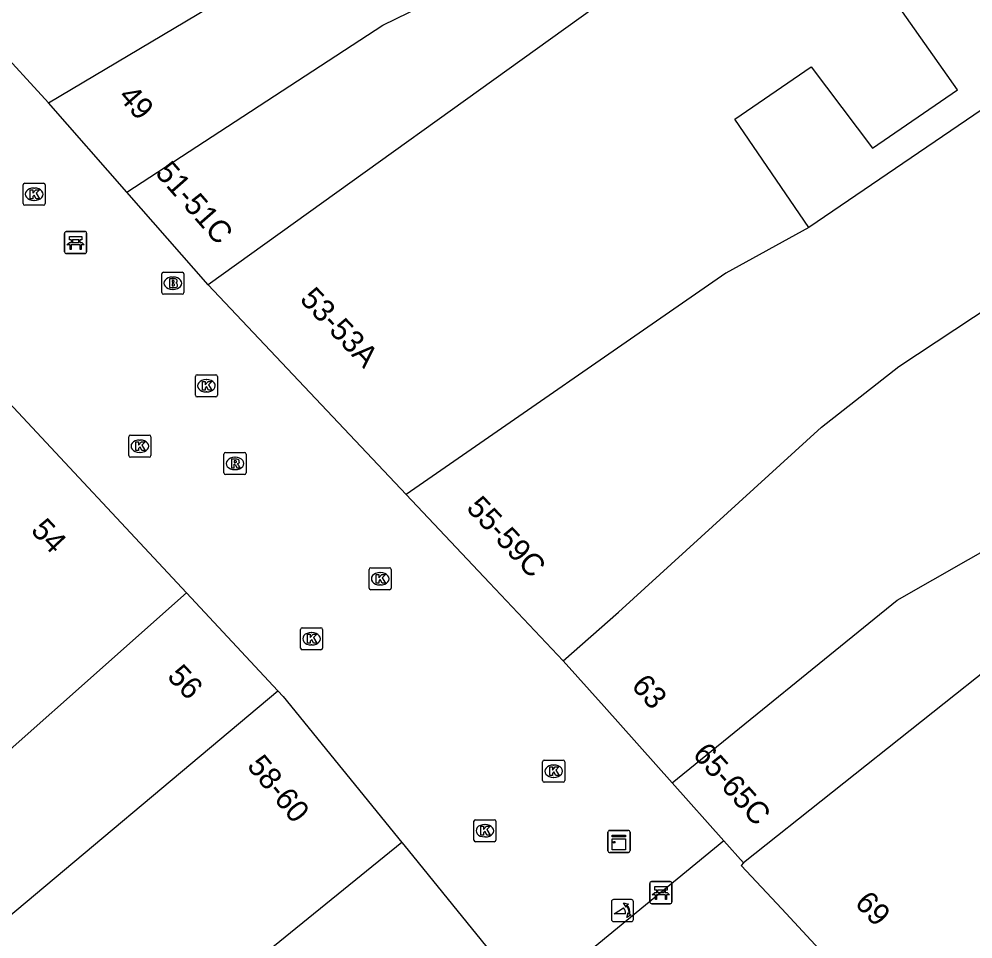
# Model space of a CAD drawing. Extents: x 161087 to 161922, y 382574 to 383873.
# Drawn here: x 161384.86 to 161428.12, y 383162.97 to 383204.67 of the extents above; entities that cross this region are included whole.
import ezdxf

# ---------------------------------------------------------------- set-up
doc = ezdxf.new("R2010")
doc.units = 0
for name, color, linetype in [('IMGEO_Bank', 7, 'Continuous'), ('IMGEO_Brandkraan', 7, 'Continuous'), ('IMGEO_Kast', 7, 'Continuous'), ('IMGEO_Kolk', 7, 'Continuous'), ('IMGEO_Pand', 7, 'Continuous'), ('IMGEO_Pand_nummerreeks', 7, 'Continuous'), ('IMGEO_Poller', 7, 'Continuous'), ('IMGEO_Rioolput', 7, 'Continuous'), ('IMGEO_Voetgangersgebied_open', 7, 'Continuous')]:
    doc.layers.add(name, color=color, linetype=linetype)

msp = doc.modelspace()

# ---------------------------------------------------------------- linework, layer by layer
at = {"layer": 'IMGEO_Bank'}
for p, q in [((161386.92, 383194.115), (161386.92, 383194.956)), ((161386.92, 383194.956), (161386.92, 383194.115)), ((161386.995, 383195.04), (161387.836, 383195.04)), ((161387.836, 383195.04), (161386.995, 383195.04)), ((161387.92, 383194.965), (161387.92, 383194.124)), ((161387.92, 383194.124), (161387.92, 383194.965)), ((161387.617, 383194.438), (161387.224, 383194.438)), ((161387.229, 383194.546), (161387.229, 383194.652)), ((161387.273, 383194.652), (161387.273, 383194.546)), ((161387.561, 383194.658), (161387.279, 383194.658)), ((161387.279, 383194.54), (161387.561, 383194.54)), ((161387.567, 383194.546), (161387.567, 383194.652)), ((161387.611, 383194.652), (161387.611, 383194.546)), ((161387.845, 383194.04), (161387.004, 383194.04)), ((161387.004, 383194.04), (161387.845, 383194.04)), ((161413.47, 383164.641), (161413.47, 383165.482)), ((161413.47, 383165.482), (161413.47, 383164.641)), ((161413.545, 383165.566), (161414.386, 383165.566)), ((161414.386, 383165.566), (161413.545, 383165.566)), ((161414.47, 383165.491), (161414.47, 383164.65)), ((161414.47, 383164.65), (161414.47, 383165.491)), ((161413.779, 383165.072), (161413.779, 383165.178)), ((161413.823, 383165.178), (161413.823, 383165.072)), ((161414.111, 383165.184), (161413.829, 383165.184)), ((161413.829, 383165.066), (161414.111, 383165.066)), ((161414.117, 383165.072), (161414.117, 383165.178)), ((161414.161, 383165.178), (161414.161, 383165.072)), ((161414.395, 383164.566), (161413.554, 383164.566)), ((161413.554, 383164.566), (161414.395, 383164.566)), ((161414.167, 383164.964), (161413.774, 383164.964))]:
    msp.add_line(p, q, dxfattribs=at)
for points in [[(161387.223, 383194.658), (161387.137, 383194.658), (161387.137, 383194.819), (161387.7, 383194.819), (161387.7, 383194.658), (161387.617, 383194.658)], [(161387.167, 383194.438), (161387.025, 383194.438), (161387.137, 383194.54), (161387.223, 383194.54)], [(161387.217, 383194.431), (161387.217, 383194.224), (161387.174, 383194.224), (161387.174, 383194.431)], [(161387.617, 383194.54), (161387.7, 383194.54), (161387.812, 383194.438), (161387.673, 383194.438)], [(161387.667, 383194.431), (161387.667, 383194.224), (161387.623, 383194.224), (161387.623, 383194.431)], [(161413.717, 383164.964), (161413.575, 383164.964), (161413.687, 383165.066), (161413.773, 383165.066)], [(161413.773, 383165.184), (161413.687, 383165.184), (161413.687, 383165.345), (161414.25, 383165.345), (161414.25, 383165.184), (161414.167, 383165.184)], [(161414.167, 383165.066), (161414.25, 383165.066), (161414.362, 383164.964), (161414.223, 383164.964)], [(161413.767, 383164.957), (161413.767, 383164.75), (161413.724, 383164.75), (161413.724, 383164.957)], [(161414.217, 383164.957), (161414.217, 383164.75), (161414.173, 383164.75), (161414.173, 383164.957)]]:
    msp.add_lwpolyline(points, dxfattribs=at)
for centre, radius, start, end in [((161386.998, 383194.962), 0.0779, 92.4484, 184.2845), ((161386.998, 383194.962), 0.0779, 92.4484, 184.2845), ((161387.842, 383194.962), 0.0779, 2.4484, 94.2845), ((161387.842, 383194.962), 0.0779, 2.4484, 94.2845), ((161387.167, 383194.431), 0.00671, 2.8957, 87.1043), ((161387.224, 383194.431), 0.00671, 92.8957, 177.1043), ((161387.222, 383194.651), 0.00671, 2.8957, 87.1043), ((161387.222, 383194.547), 0.00671, 272.8957, 357.1043), ((161387.279, 383194.651), 0.00671, 92.8957, 177.1043), ((161387.279, 383194.547), 0.00671, 182.8957, 267.1043), ((161387.561, 383194.651), 0.00671, 2.8957, 87.1043), ((161387.561, 383194.547), 0.00671, 272.8957, 357.1043), ((161387.618, 383194.651), 0.00671, 92.8957, 177.1043), ((161387.618, 383194.547), 0.00671, 182.8957, 267.1043), ((161387.616, 383194.431), 0.00671, 2.8957, 87.1043), ((161387.673, 383194.431), 0.00671, 92.8957, 177.1043), ((161386.998, 383194.118), 0.0779, 182.4484, 274.2845), ((161386.998, 383194.118), 0.0779, 182.4484, 274.2845), ((161387.842, 383194.118), 0.0779, 272.4484, 4.2845), ((161387.842, 383194.118), 0.0779, 272.4484, 4.2845), ((161413.548, 383165.488), 0.0779, 92.4484, 184.2845), ((161413.548, 383165.488), 0.0779, 92.4484, 184.2845), ((161414.392, 383165.488), 0.0779, 2.4484, 94.2845), ((161414.392, 383165.488), 0.0779, 2.4484, 94.2845), ((161413.772, 383165.177), 0.00671, 2.8957, 87.1043), ((161413.772, 383165.073), 0.00671, 272.8957, 357.1043), ((161413.829, 383165.177), 0.00671, 92.8957, 177.1043), ((161413.829, 383165.073), 0.00671, 182.8957, 267.1043), ((161414.111, 383165.177), 0.00671, 2.8957, 87.1043), ((161414.111, 383165.073), 0.00671, 272.8957, 357.1043), ((161414.168, 383165.177), 0.00671, 92.8957, 177.1043), ((161414.168, 383165.073), 0.00671, 182.8957, 267.1043), ((161413.548, 383164.644), 0.0779, 182.4484, 274.2845), ((161413.548, 383164.644), 0.0779, 182.4484, 274.2845), ((161413.717, 383164.957), 0.00671, 2.8957, 87.1043), ((161413.774, 383164.957), 0.00671, 92.8957, 177.1043), ((161414.166, 383164.957), 0.00671, 2.8957, 87.1043), ((161414.223, 383164.957), 0.00671, 92.8957, 177.1043), ((161414.392, 383164.644), 0.0779, 272.4484, 4.2845), ((161414.392, 383164.644), 0.0779, 272.4484, 4.2845)]:
    msp.add_arc(centre, radius, start, end, dxfattribs=at)
at = {"layer": 'IMGEO_Brandkraan'}
for p, q in [((161391.33, 383192.27), (161391.33, 383193.122)), ((161391.405, 383193.196), (161392.257, 383193.196)), ((161392.331, 383193.122), (161392.331, 383192.27)), ((161391.818, 383192.976), (161391.843, 383192.976)), ((161391.841, 383192.416), (161391.816, 383192.416)), ((161392.257, 383192.196), (161391.405, 383192.196))]:
    msp.add_line(p, q, dxfattribs=at)
for points in [[(161391.33, 383192.27), (161391.33, 383193.122)], [(161391.405, 383193.196), (161392.257, 383193.196)], [(161392.331, 383193.122), (161392.331, 383192.27)], [(161391.678, 383192.896), (161391.678, 383192.496), (161391.891, 383192.496)], [(161391.909, 383192.896), (161391.678, 383192.896)], [(161391.857, 383192.815), (161391.803, 383192.815), (161391.803, 383192.739)], [(161391.803, 383192.739), (161391.856, 383192.739)], [(161391.865, 383192.663), (161391.803, 383192.663), (161391.803, 383192.582)], [(161391.803, 383192.582), (161391.865, 383192.582)], [(161392.257, 383192.196), (161391.405, 383192.196)]]:
    msp.add_lwpolyline(points, dxfattribs=at)
for centre, radius, start, end in [((161391.407, 383193.12), 0.0765, 91.552, 178.448), ((161391.407, 383193.12), 0.0765, 91.552, 178.448), ((161392.255, 383193.12), 0.0765, 1.552, 88.448), ((161392.255, 383193.12), 0.0765, 1.552, 88.448), ((161391.858, 383192.777), 0.0379, 267.8285, 90.9355), ((161391.866, 383192.622), 0.0404, 269.8759, 90.5077), ((161391.913, 383192.751), 0.145, 59.4692, 91.5367), ((161391.938, 383192.798), 0.0922, 285.5137, 58.1501), ((161391.943, 383192.606), 0.105, 301.3115, 78.989), ((161391.407, 383192.272), 0.0765, 181.552, 268.448), ((161391.407, 383192.272), 0.0765, 181.552, 268.448), ((161391.897, 383192.747), 0.251, 268.6676, 293.5347), ((161392.255, 383192.272), 0.0765, 271.552, 358.448), ((161392.255, 383192.272), 0.0765, 271.552, 358.448)]:
    msp.add_arc(centre, radius, start, end, dxfattribs=at)
for centre, major_axis, ratio, start_param, end_param in [((161391.817, 383192.696), (-0.387, 0.002), 0.722429, 4.712389, 7.853982), ((161391.842, 383192.696), (-0.39, 0.002), 0.717154, 1.570796, 4.712389)]:
    msp.add_ellipse(centre, major_axis=major_axis, ratio=ratio, start_param=start_param, end_param=end_param, dxfattribs=at)
at = {"layer": 'IMGEO_Kast'}
for p, q in [((161411.569, 383166.962), (161411.569, 383167.803)), ((161411.569, 383167.803), (161411.569, 383166.962)), ((161411.644, 383167.887), (161412.485, 383167.887)), ((161412.485, 383167.887), (161411.644, 383167.887)), ((161412.569, 383167.812), (161412.569, 383166.971)), ((161412.569, 383166.971), (161412.569, 383167.812)), ((161412.494, 383166.887), (161411.653, 383166.887)), ((161411.653, 383166.887), (161412.494, 383166.887))]:
    msp.add_line(p, q, dxfattribs=at)
for points in [[(161411.764, 383167.677), (161412.364, 383167.677), (161412.364, 383167.592), (161411.764, 383167.592), (161411.764, 383167.677)], [(161411.764, 383167.502), (161412.364, 383167.502), (161412.364, 383167.013), (161411.764, 383167.013), (161411.764, 383167.502)]]:
    msp.add_lwpolyline(points, dxfattribs=at)
msp.add_circle((161411.848, 383167.351), 0.0377, dxfattribs=at)
for centre, start, end in [((161411.647, 383167.809), 92.4484, 184.2845), ((161411.647, 383167.809), 92.4484, 184.2845), ((161412.491, 383167.809), 2.4484, 94.2845), ((161412.491, 383167.809), 2.4484, 94.2845), ((161411.647, 383166.965), 182.4484, 274.2845), ((161411.647, 383166.965), 182.4484, 274.2845), ((161412.491, 383166.965), 272.4484, 4.2845), ((161412.491, 383166.965), 272.4484, 4.2845)]:
    msp.add_arc(centre, 0.0779, start, end, dxfattribs=at)
at = {"layer": 'IMGEO_Kolk'}
for p, q in [((161385.04, 383196.303), (161385.04, 383197.155)), ((161385.115, 383197.229), (161385.967, 383197.229)), ((161385.528, 383197.009), (161385.553, 383197.009)), ((161386.041, 383197.155), (161386.041, 383196.303)), ((161385.967, 383196.229), (161385.115, 383196.229)), ((161385.551, 383196.449), (161385.526, 383196.449)), ((161392.855, 383187.619), (161392.855, 383188.471)), ((161392.93, 383188.545), (161393.782, 383188.545)), ((161393.856, 383188.471), (161393.856, 383187.619)), ((161393.343, 383188.325), (161393.368, 383188.325)), ((161393.782, 383187.545), (161392.93, 383187.545)), ((161393.366, 383187.765), (161393.341, 383187.765)), ((161389.834, 383184.882), (161389.834, 383185.734)), ((161389.909, 383185.808), (161390.761, 383185.808)), ((161390.835, 383185.734), (161390.835, 383184.882)), ((161390.322, 383185.588), (161390.347, 383185.588)), ((161390.345, 383185.028), (161390.32, 383185.028)), ((161390.761, 383184.808), (161389.909, 383184.808)), ((161400.735, 383178.87), (161400.735, 383179.722)), ((161400.81, 383179.796), (161401.662, 383179.796)), ((161401.736, 383179.722), (161401.736, 383178.87)), ((161401.223, 383179.576), (161401.248, 383179.576)), ((161401.246, 383179.016), (161401.221, 383179.016)), ((161401.662, 383178.796), (161400.81, 383178.796)), ((161397.624, 383176.152), (161397.624, 383177.004)), ((161397.699, 383177.078), (161398.551, 383177.078)), ((161398.112, 383176.858), (161398.137, 383176.858)), ((161398.625, 383177.004), (161398.625, 383176.152)), ((161398.135, 383176.298), (161398.11, 383176.298)), ((161398.551, 383176.078), (161397.699, 383176.078)), ((161408.681, 383171.072), (161409.533, 383171.072)), ((161408.606, 383170.146), (161408.606, 383170.998)), ((161409.094, 383170.852), (161409.119, 383170.852)), ((161409.607, 383170.998), (161409.607, 383170.146)), ((161409.117, 383170.292), (161409.092, 383170.292)), ((161409.533, 383170.072), (161408.681, 383170.072)), ((161405.486, 383167.448), (161405.486, 383168.3)), ((161405.561, 383168.374), (161406.413, 383168.374)), ((161405.974, 383168.154), (161405.999, 383168.154)), ((161406.487, 383168.3), (161406.487, 383167.448)), ((161405.997, 383167.594), (161405.972, 383167.594)), ((161406.413, 383167.374), (161405.561, 383167.374))]:
    msp.add_line(p, q, dxfattribs=at)
for points in [[(161385.04, 383196.303), (161385.04, 383197.155)], [(161385.115, 383197.229), (161385.967, 383197.229)], [(161386.041, 383197.155), (161386.041, 383196.303)], [(161385.361, 383196.929), (161385.484, 383196.929), (161385.484, 383196.778), (161385.614, 383196.929), (161385.778, 383196.929), (161385.632, 383196.778), (161385.785, 383196.529), (161385.633, 383196.529), (161385.548, 383196.693), (161385.484, 383196.626), (161385.484, 383196.529), (161385.361, 383196.529), (161385.361, 383196.929)], [(161385.967, 383196.229), (161385.115, 383196.229)], [(161392.855, 383187.619), (161392.855, 383188.471)], [(161392.93, 383188.545), (161393.782, 383188.545)], [(161393.856, 383188.471), (161393.856, 383187.619)], [(161393.176, 383188.245), (161393.299, 383188.245), (161393.299, 383188.094), (161393.429, 383188.245), (161393.593, 383188.245), (161393.447, 383188.094), (161393.6, 383187.845), (161393.448, 383187.845), (161393.363, 383188.009), (161393.299, 383187.942), (161393.299, 383187.845), (161393.176, 383187.845), (161393.176, 383188.245)], [(161393.782, 383187.545), (161392.93, 383187.545)], [(161389.834, 383184.882), (161389.834, 383185.734)], [(161389.909, 383185.808), (161390.761, 383185.808)], [(161390.835, 383185.734), (161390.835, 383184.882)], [(161390.155, 383185.508), (161390.278, 383185.508), (161390.278, 383185.357), (161390.408, 383185.508), (161390.572, 383185.508), (161390.426, 383185.357), (161390.579, 383185.108), (161390.427, 383185.108), (161390.342, 383185.272), (161390.278, 383185.205), (161390.278, 383185.108), (161390.155, 383185.108), (161390.155, 383185.508)], [(161390.761, 383184.808), (161389.909, 383184.808)], [(161400.735, 383178.87), (161400.735, 383179.722)], [(161400.81, 383179.796), (161401.662, 383179.796)], [(161401.736, 383179.722), (161401.736, 383178.87)], [(161401.056, 383179.496), (161401.179, 383179.496), (161401.179, 383179.345), (161401.309, 383179.496), (161401.473, 383179.496), (161401.327, 383179.345), (161401.48, 383179.096), (161401.328, 383179.096), (161401.243, 383179.26), (161401.179, 383179.193), (161401.179, 383179.096), (161401.056, 383179.096), (161401.056, 383179.496)], [(161401.662, 383178.796), (161400.81, 383178.796)], [(161397.624, 383176.152), (161397.624, 383177.004)], [(161397.699, 383177.078), (161398.551, 383177.078)], [(161397.945, 383176.778), (161398.068, 383176.778), (161398.068, 383176.627), (161398.198, 383176.778), (161398.362, 383176.778), (161398.216, 383176.627), (161398.369, 383176.378), (161398.217, 383176.378), (161398.132, 383176.542), (161398.068, 383176.475), (161398.068, 383176.378), (161397.945, 383176.378), (161397.945, 383176.778)], [(161398.625, 383177.004), (161398.625, 383176.152)], [(161398.551, 383176.078), (161397.699, 383176.078)], [(161408.681, 383171.072), (161409.533, 383171.072)], [(161408.606, 383170.146), (161408.606, 383170.998)], [(161408.927, 383170.772), (161409.05, 383170.772), (161409.05, 383170.621), (161409.18, 383170.772), (161409.344, 383170.772), (161409.198, 383170.621), (161409.351, 383170.372), (161409.199, 383170.372), (161409.114, 383170.536), (161409.05, 383170.469), (161409.05, 383170.372), (161408.927, 383170.372), (161408.927, 383170.772)], [(161409.607, 383170.998), (161409.607, 383170.146)], [(161409.533, 383170.072), (161408.681, 383170.072)], [(161405.486, 383167.448), (161405.486, 383168.3)], [(161405.561, 383168.374), (161406.413, 383168.374)], [(161405.807, 383168.074), (161405.93, 383168.074), (161405.93, 383167.923), (161406.06, 383168.074), (161406.224, 383168.074), (161406.078, 383167.923), (161406.231, 383167.674), (161406.079, 383167.674), (161405.994, 383167.838), (161405.93, 383167.771), (161405.93, 383167.674), (161405.807, 383167.674), (161405.807, 383168.074)], [(161406.487, 383168.3), (161406.487, 383167.448)], [(161406.413, 383167.374), (161405.561, 383167.374)]]:
    msp.add_lwpolyline(points, dxfattribs=at)
for centre, start, end in [((161385.117, 383197.153), 91.552, 178.448), ((161385.117, 383197.153), 91.552, 178.448), ((161385.965, 383197.153), 1.552, 88.448), ((161385.965, 383197.153), 1.552, 88.448), ((161385.117, 383196.305), 181.552, 268.448), ((161385.117, 383196.305), 181.552, 268.448), ((161385.965, 383196.305), 271.552, 358.448), ((161385.965, 383196.305), 271.552, 358.448), ((161392.932, 383188.469), 91.552, 178.448), ((161392.932, 383188.469), 91.552, 178.448), ((161393.78, 383188.469), 1.552, 88.448), ((161393.78, 383188.469), 1.552, 88.448), ((161392.932, 383187.621), 181.552, 268.448), ((161392.932, 383187.621), 181.552, 268.448), ((161393.78, 383187.621), 271.552, 358.448), ((161393.78, 383187.621), 271.552, 358.448), ((161389.911, 383185.732), 91.552, 178.448), ((161389.911, 383185.732), 91.552, 178.448), ((161390.759, 383185.732), 1.552, 88.448), ((161390.759, 383185.732), 1.552, 88.448), ((161389.911, 383184.884), 181.552, 268.448), ((161389.911, 383184.884), 181.552, 268.448), ((161390.759, 383184.884), 271.552, 358.448), ((161390.759, 383184.884), 271.552, 358.448), ((161400.812, 383179.72), 91.552, 178.448), ((161400.812, 383179.72), 91.552, 178.448), ((161401.66, 383179.72), 1.552, 88.448), ((161401.66, 383179.72), 1.552, 88.448), ((161400.812, 383178.872), 181.552, 268.448), ((161400.812, 383178.872), 181.552, 268.448), ((161401.66, 383178.872), 271.552, 358.448), ((161401.66, 383178.872), 271.552, 358.448), ((161397.701, 383177.002), 91.552, 178.448), ((161397.701, 383177.002), 91.552, 178.448), ((161398.549, 383177.002), 1.552, 88.448), ((161398.549, 383177.002), 1.552, 88.448), ((161397.701, 383176.154), 181.552, 268.448), ((161397.701, 383176.154), 181.552, 268.448), ((161398.549, 383176.154), 271.552, 358.448), ((161398.549, 383176.154), 271.552, 358.448), ((161408.683, 383170.996), 91.552, 178.448), ((161408.683, 383170.996), 91.552, 178.448), ((161409.531, 383170.996), 1.552, 88.448), ((161409.531, 383170.996), 1.552, 88.448), ((161408.683, 383170.148), 181.552, 268.448), ((161408.683, 383170.148), 181.552, 268.448), ((161409.531, 383170.148), 271.552, 358.448), ((161409.531, 383170.148), 271.552, 358.448), ((161405.563, 383168.298), 91.552, 178.448), ((161405.563, 383168.298), 91.552, 178.448), ((161406.411, 383168.298), 1.552, 88.448), ((161406.411, 383168.298), 1.552, 88.448), ((161405.563, 383167.45), 181.552, 268.448), ((161405.563, 383167.45), 181.552, 268.448), ((161406.411, 383167.45), 271.552, 358.448), ((161406.411, 383167.45), 271.552, 358.448)]:
    msp.add_arc(centre, 0.0765, start, end, dxfattribs=at)
for centre, major_axis, ratio, start_param, end_param in [((161385.527, 383196.729), (-0.387, 0.002), 0.722429, 4.712389, 7.853982), ((161385.552, 383196.729), (-0.39, 0.002), 0.717154, 1.570796, 4.712389), ((161393.342, 383188.045), (-0.387, 0.002), 0.722429, 4.712389, 7.853982), ((161393.367, 383188.045), (-0.39, 0.002), 0.717154, 1.570796, 4.712389), ((161390.321, 383185.308), (-0.387, 0.002), 0.722429, 4.712389, 7.853982), ((161390.346, 383185.308), (-0.39, 0.002), 0.717154, 1.570796, 4.712389), ((161401.222, 383179.296), (-0.387, 0.002), 0.722429, 4.712389, 7.853982), ((161401.247, 383179.296), (-0.39, 0.002), 0.717154, 1.570796, 4.712389), ((161398.111, 383176.578), (-0.387, 0.002), 0.722429, 4.712389, 7.853982), ((161398.136, 383176.578), (-0.39, 0.002), 0.717154, 1.570796, 4.712389), ((161409.093, 383170.572), (-0.387, 0.002), 0.722429, 4.712389, 7.853982), ((161409.118, 383170.572), (-0.39, 0.002), 0.717154, 1.570796, 4.712389), ((161405.973, 383167.874), (-0.387, 0.002), 0.722429, 4.712389, 7.853982), ((161405.998, 383167.874), (-0.39, 0.002), 0.717154, 1.570796, 4.712389)]:
    msp.add_ellipse(centre, major_axis=major_axis, ratio=ratio, start_param=start_param, end_param=end_param, dxfattribs=at)
at = {"layer": 'IMGEO_Pand'}
for points in [[(161386.186, 383200.88), (161396.552, 383207.042), (161431.001, 383225.488)], [(161389.746, 383196.821), (161401.351, 383204.39), (161412.117, 383209.649), (161422.782, 383214.946), (161423.779, 383215.464)], [(161420.371, 383211.472), (161412.225, 383206.118), (161393.427, 383192.624)], [(161420.673, 383195.221), (161417.318, 383200.127), (161420.791, 383202.502), (161423.572, 383198.825), (161427.431, 383201.465), (161420.371, 383211.472)], [(161386.186, 383200.88), (161381.245, 383206.275)], [(161431.392, 383202.5), (161420.673, 383195.221)], [(161389.746, 383196.821), (161386.186, 383200.88)], [(161393.427, 383192.624), (161389.746, 383196.821)], [(161409.541, 383175.571), (161412.051, 383177.785), (161421.262, 383186.163), (161424.769, 383188.921), (161429.848, 383192.27), (161435.66, 383196.32)], [(161420.673, 383195.221), (161416.918, 383193.159), (161402.415, 383183.112)], [(161402.415, 383183.112), (161393.427, 383192.624)], [(161414.477, 383170.051), (161424.686, 383178.334), (161432.665, 383182.874), (161439.003, 383186.937), (161441.04, 383188.172)], [(161384.181, 383187.517), (161392.446, 383178.663)], [(161409.541, 383175.571), (161406.192, 383179.115), (161402.415, 383183.112)], [(161436.915, 383180.365), (161430.051, 383175.757), (161429.835, 383176.029), (161417.719, 383166.415)], [(161392.446, 383178.663), (161380.349, 383167.931), (161366.415, 383156.428), (161358.027, 383149.381)], [(161392.446, 383178.663), (161396.597, 383174.217)], [(161414.477, 383170.051), (161411.389, 383173.505), (161409.541, 383175.571)], [(161382.954, 383162.789), (161396.597, 383174.217)], [(161396.597, 383174.217), (161396.839, 383173.957), (161402.217, 383167.338)], [(161416.831, 383167.411), (161414.477, 383170.051)], [(161402.217, 383167.338), (161388.426, 383156.163)], [(161402.217, 383167.338), (161402.307, 383167.227), (161408.019, 383160.194)], [(161417.719, 383166.415), (161416.831, 383167.411)], [(161417.719, 383166.415), (161417.609, 383166.29), (161419.457, 383164.334), (161423.41, 383160.052)]]:
    msp.add_lwpolyline(points, dxfattribs=at)
at = {"layer": 'IMGEO_Poller'}
for p, q in [((161411.728, 383164.655), (161411.728, 383163.848)), ((161411.728, 383164.655), (161411.728, 383163.848)), ((161412.63, 383164.75), (161411.822, 383164.75)), ((161412.63, 383164.75), (161411.822, 383164.75)), ((161412.724, 383163.848), (161412.724, 383164.655)), ((161412.724, 383163.848), (161412.724, 383164.655)), ((161411.822, 383163.753), (161412.63, 383163.753)), ((161411.822, 383163.753), (161412.63, 383163.753))]:
    msp.add_line(p, q, dxfattribs=at)
for points in [[(161412.407, 383164.479), (161412.395, 383164.406), (161412.27, 383164.611)], [(161412.27, 383164.611), (161412.501, 383164.545), (161412.43, 383164.513)], [(161412.363, 383164.106), (161411.85, 383164.106), (161412.28, 383164.381)], [(161412.423, 383163.934), (161412.489, 383164.165), (161412.519, 383164.097)], [(161412.555, 383164.07), (161412.627, 383164.059), (161412.423, 383163.934)]]:
    msp.add_lwpolyline(points, dxfattribs=at)
for centre, radius, start, end in [((161411.822, 383164.655), 0.0946, 90, 180), ((161411.822, 383164.655), 0.0946, 90, 180), ((161412.63, 383164.655), 0.0946, 0, 90), ((161412.63, 383164.655), 0.0946, 0, 90), ((161412.035, 383164.156), 0.332, 351.3247, 42.4854), ((161412.049, 383164.166), 0.476, 351.7527, 41.1691), ((161412.049, 383164.166), 0.516, 349.3569, 42.2912), ((161411.822, 383163.848), 0.0946, 180, 270), ((161411.822, 383163.848), 0.0946, 180, 270), ((161412.63, 383163.848), 0.0946, 270, 0), ((161412.63, 383163.848), 0.0946, 270, 0)]:
    msp.add_arc(centre, radius, start, end, dxfattribs=at)
at = {"layer": 'IMGEO_Rioolput'}
for p, q in [((161394.151, 383184.098), (161394.151, 383184.95)), ((161394.226, 383185.024), (161395.078, 383185.024)), ((161395.152, 383184.95), (161395.152, 383184.098)), ((161394.639, 383184.804), (161394.664, 383184.804)), ((161395.078, 383184.024), (161394.226, 383184.024)), ((161394.662, 383184.244), (161394.637, 383184.244))]:
    msp.add_line(p, q, dxfattribs=at)
for points in [[(161394.151, 383184.098), (161394.151, 383184.95)], [(161394.226, 383185.024), (161395.078, 383185.024)], [(161395.152, 383184.95), (161395.152, 383184.098)], [(161394.74, 383184.722), (161394.488, 383184.724), (161394.488, 383184.324)], [(161394.488, 383184.324), (161394.612, 383184.324), (161394.612, 383184.486), (161394.623, 383184.486)], [(161394.666, 383184.643), (161394.612, 383184.643), (161394.612, 383184.562)], [(161394.612, 383184.562), (161394.664, 383184.562)], [(161394.67, 383184.457), (161394.741, 383184.324), (161394.881, 383184.324), (161394.816, 383184.45)], [(161395.078, 383184.024), (161394.226, 383184.024)]]:
    msp.add_lwpolyline(points, dxfattribs=at)
for centre, radius, start, end in [((161394.228, 383184.948), 0.0765, 91.552, 178.448), ((161394.228, 383184.948), 0.0765, 91.552, 178.448), ((161395.076, 383184.948), 0.0765, 1.552, 88.448), ((161395.076, 383184.948), 0.0765, 1.552, 88.448), ((161394.622, 383184.433), 0.0533, 26.0293, 88.6989), ((161394.648, 383184.751), 0.19, 274.7715, 282.9687), ((161394.672, 383184.547), 0.0964, 77.0061, 93.1865), ((161394.686, 383184.604), 0.0378, 276.6634, 79.6772), ((161394.739, 383184.612), 0.109, 350.3612, 89.416), ((161394.737, 383184.612), 0.112, 277.5842, 350.9817), ((161394.721, 383184.397), 0.108, 29.5134, 73.7905), ((161394.228, 383184.1), 0.0765, 181.552, 268.448), ((161394.228, 383184.1), 0.0765, 181.552, 268.448), ((161395.076, 383184.1), 0.0765, 271.552, 358.448), ((161395.076, 383184.1), 0.0765, 271.552, 358.448)]:
    msp.add_arc(centre, radius, start, end, dxfattribs=at)
for centre, major_axis, ratio, start_param, end_param in [((161394.638, 383184.524), (-0.387, 0.002), 0.722429, 4.712389, 7.853982), ((161394.663, 383184.524), (-0.39, 0.002), 0.717154, 1.570796, 4.712389)]:
    msp.add_ellipse(centre, major_axis=major_axis, ratio=ratio, start_param=start_param, end_param=end_param, dxfattribs=at)
at = {"layer": 'IMGEO_Voetgangersgebied_open'}
msp.add_lwpolyline([(161416.831, 383167.411), (161408.019, 383160.194)], dxfattribs=at)

# ---------------------------------------------------------------- texts
at = {"layer": 'IMGEO_Pand_nummerreeks'}
for s, rotation, p in [('49', 311.2612, (161389.315, 383201.134)), ('51-51C', 311.2528, (161390.992, 383197.675)), ('53-53A', 313.3782, (161397.548, 383191.93)), ('55-59C', 313.1836, (161405.102, 383182.467)), ('54', 313.0079, (161385.348, 383181.458)), ('56', 313.0664, (161391.531, 383174.833)), ('63', 311.7971, (161412.589, 383174.414)), ('65-65C', 311.7226, (161415.369, 383171.304)), ('58-60', 309.41, (161395.158, 383170.794)), ('69', 313.3899, (161422.719, 383164.552))]:
    msp.add_text(s, height=1, rotation=rotation, dxfattribs=at).set_placement(p)

doc.saveas('drawing.dxf')
